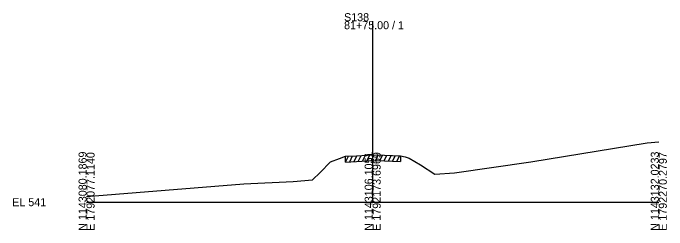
# Model space of a CAD drawing. Extents: x -26 to 1203, y -10 to 19606.
# Drawn here: x -25.7 to 202.8, y 3490.3 to 3566.1 of the extents above; entities that cross this region are included whole.
import ezdxf

# ---------------------------------------------------------------- set-up
doc = ezdxf.new("R2010")
doc.units = 0
for name, color, linetype in [('RD_EX_Driveway', 7, 'Continuous'), ('RD_GPK_XS_Cell', 7, 'Continuous'), ('RD_XS_ExGround', 7, 'Continuous'), ('RD_XS_ExPaveRet', 7, 'Continuous')]:
    doc.layers.add(name, color=color, linetype=linetype)

msp = doc.modelspace()

# ---------------------------------------------------------------- linework, layer by layer
at = {"layer": 'RD_GPK_XS_Cell'}
for p, q in [((100, 3500), (100, 3563.24)), ((0, 3500), (100, 3500)), ((100, 3500), (200, 3500))]:
    msp.add_line(p, q, dxfattribs=at)
at = {"layer": 'RD_XS_ExGround'}
msp.add_lwpolyline([(0, 3501.97), (55.01, 3506.39), (72.25, 3507.24), (79, 3507.78), (81.68, 3510.42), (85.22, 3514.1), (88.41, 3515.31), (90.47, 3516.04), (94.35, 3516.22), (100.05, 3516.52), (104.11, 3516.4), (109.76, 3516.25), (111.39, 3515.81), (112.72, 3515.43), (116.66, 3513.06), (121.73, 3509.84), (128.64, 3510.3), (155.27, 3514.06), (195.93, 3520.79), (200, 3521.08)], dxfattribs=at)
at = {"layer": 'RD_XS_ExPaveRet'}
for p, q in [((90.47, 3514.04), (91.49, 3516.09)), ((90.47, 3514.04), (90.47, 3516.04)), ((91.97, 3514.11), (92.99, 3516.15)), ((93.47, 3514.18), (94.49, 3516.22)), ((94.97, 3514.25), (96, 3516.3)), ((96.47, 3514.33), (97.5, 3516.38)), ((97.97, 3514.41), (99, 3516.46)), ((99.47, 3514.48), (100.48, 3516.5)), ((100.97, 3514.49), (101.95, 3516.46)), ((102.47, 3514.45), (103.45, 3516.42)), ((103.97, 3514.4), (104.96, 3516.38)), ((105.47, 3514.36), (106.46, 3516.34)), ((106.97, 3514.32), (107.96, 3516.3)), ((108.47, 3514.29), (109.46, 3516.26)), ((109.76, 3516.25), (109.76, 3514.25)), ((90.47, 3514.04), (94.35, 3514.22)), ((94.35, 3514.22), (100.05, 3514.52)), ((100.05, 3514.52), (104.11, 3514.4)), ((104.11, 3514.4), (109.76, 3514.25))]:
    msp.add_line(p, q, dxfattribs=at)

# ---------------------------------------------------------------- texts
at = {"layer": 'RD_EX_Driveway'}
msp.add_text('549.26', height=0.0975, rotation=90, dxfattribs=at).set_placement((100.1, 3516.51))
at = {"layer": 'RD_GPK_XS_Cell'}
for s, p in [('S138', (90, 3563.24)), ('81+75.00 / 1', (90, 3560.44)), ('EL 541', (-26, 3498.6))]:
    msp.add_text(s, height=2.8, dxfattribs=at).set_placement(p)
for s, p in [('N 1143080.1869', (0, 3490)), ('E 1792077.1140', (2.8, 3490)), ('N 1143106.1051', (100, 3490)), ('E 1792173.6969', (102.8, 3490)), ('N 1143132.0233', (200, 3490)), ('E 1792270.2797', (202.8, 3490))]:
    msp.add_text(s, height=2.8, rotation=90, dxfattribs=at).set_placement(p)

doc.saveas('drawing.dxf')
